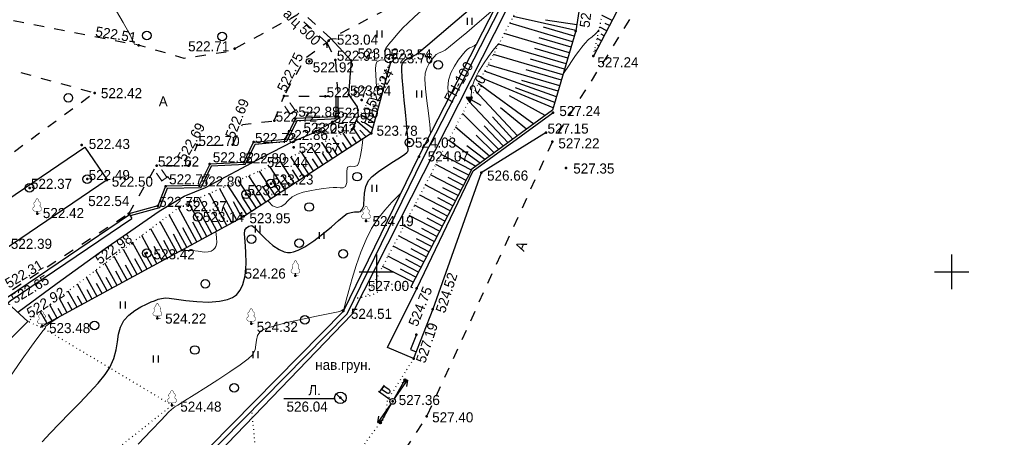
# Model space of a CAD drawing. Header units: millimetres. Extents: x 767170 to 66149698, y -983507 to 2493658.
# Tile 454 of 656: x 4786065 to 4871664, y -574115 to -537804. Entities that reach past the tile are written whole.
import ezdxf

# ---------------------------------------------------------------- set-up
doc = ezdxf.new("R2010")
doc.units = ezdxf.units.MM
for name, pattern in [('Д_ТРОТ_ТРУБА', [3, 1.5, -1.5]), ('ДОРОГИ_СТРОЯЩ', [9, 8, -1]), ('Контура низ откосов  Штриховая 0.1-0.5 - - - - - - -', [0.6, 0.1, -0.5])]:
    doc.linetypes.add(name, pattern=pattern)
for name, color, linetype in [('(001) Сетка', 92, 'Continuous'), ('(003) Пункты', 7, 'Continuous'), ('(004) Точки рельефа', 7, 'Continuous'), ('(004a) Точки рельефа (отк.)', 7, 'Continuous'), ('(011) Колодцы', 7, 'Continuous'), ('(013) Газ', 30, 'ИК_Газопровод -------г--------'), ('(014) Водопровод', 5, 'ИК_Водопровод -------в--------'), ('(017) Канализация', 33, 'KANALIS_K_1'), ('(022) Возд. Линии', 7, 'Continuous'), ('(025) Дорога', 7, 'Continuous'), ('(027) Гидрография', 7, 'Continuous'), ('(028) Гидротехн.', 7, 'Continuous'), ('(031) Горизонтали', 42, 'Continuous'), ('(035) Откосы', 7, 'Continuous'), ('(036) Растительность', 7, 'Continuous'), ('(038) Деревья', 7, 'Continuous'), ('(039) Земля', 7, 'Continuous'), ('(040) Ограда', 7, 'Continuous')]:
    doc.layers.add(name, color=color, linetype=linetype)
doc.layers.add('(032) Горизонтали утолщенные', color=32, linetype='Continuous', lineweight=30)
doc.styles.add('BM-431', font='txt')
doc.styles.add('D-431', font='txt')
doc.styles.add('S', font='txtwr', dxfattribs={"oblique": 15})
doc.styles.get("Standard").update_dxf_attribs({"font": 'isocpeui.ttf'})
doc.linetypes.add('GAZ_VOZDUSH', pattern='A,1,-2,["~",Standard,S=3,R=0,X=-1.5,Y=-1.5],-1,10', length=14)
doc.linetypes.add('KANALIS_K_1', pattern='A,1,[">",Standard,S=1.8,R=0,X=-0.9,Y=-0.9],3,-1,["К",Standard,S=1.8,R=0,X=-0.9,Y=-0.9],-1,10', length=16)
doc.linetypes.add('ИК_Водопровод -------в--------', pattern='A,9,-0.6,["В",Standard,S=1.2,R=0,X=0,Y=-0.6],-1.2', length=10.8)
doc.linetypes.add('ИК_Газопровод -------г--------', pattern='A,9,-0.6,["Г",Standard,S=1.2,R=0,X=0,Y=-0.6],-1.2', length=10.8)
doc.linetypes.add('ОГРАДА_БЕТ', pattern='A,4,["|",Standard,S=0.8,R=0,X=0,Y=-0.8],4', length=8)
doc.linetypes.add('ОТКОСЫ_НЕУКР', pattern='A,0.5,["|",Standard,S=1.2,R=0,X=0,Y=-1.2],1,["|",Standard,S=0.5,R=0,X=0,Y=-0.5],0.5', length=2)
doc.linetypes.add('ПОДПОРНАЯ СТЕНКА', pattern='A,2,["V",Standard,S=1.2,R=0,X=0,Y=-1.2],0.2,["V",Standard,S=0.8,R=0,X=0,Y=-0.8],0.25,["V",Standard,S=0.3,R=0,X=0,Y=-0.3],0.25', length=2.7)

# ---------------------------------------------------------------- blocks, each defined once
blk = doc.blocks.new('d')
at = {"layer": '(038) Деревья'}
blk.add_ellipse((0, 0), major_axis=(0.265, 0.265), ratio=1, start_param=5.497787, end_param=11.780972, dxfattribs=at)
blk = doc.blocks.new('I04010')
for p, q in [((-0.412273, 0.007146), (-0.412273, 1.207146)), ((0.387727, 1.207146), (0.387727, 0.007146))]:
    blk.add_line(p, q)
blk = doc.blocks.new('Setka')
at = {"layer": '(001) Сетка'}
for p, q in [((0, 1.5), (0, -1.5)), ((-1.5, 0), (1.5, 0))]:
    blk.add_line(p, q, dxfattribs=at)
blk = doc.blocks.new('d-flat-35-flat-1')
at = {"layer": '(038) Деревья'}
blk.add_ellipse((0, 0), major_axis=(0.265, 0.265), ratio=1, start_param=5.497787, end_param=11.780972, dxfattribs=at)
blk = doc.blocks.new('d-flat-34-flat-1')
at = {"layer": '(038) Деревья'}
blk.add_ellipse((0, 0), major_axis=(0.265, 0.265), ratio=1, start_param=5.497787, end_param=11.780972, dxfattribs=at)
blk = doc.blocks.new('d-flat-33-flat-1')
at = {"layer": '(038) Деревья'}
blk.add_ellipse((0, 0), major_axis=(0.265, 0.265), ratio=1, start_param=5.497787, end_param=11.780972, dxfattribs=at)
blk = doc.blocks.new('d-flat-32-flat-1')
at = {"layer": '(038) Деревья'}
blk.add_ellipse((0, 0), major_axis=(0.265, 0.265), ratio=1, start_param=5.497787, end_param=11.780972, dxfattribs=at)
blk = doc.blocks.new('I01171-flat-5-flat-1')
at = {"layer": '(011) Колодцы'}
blk.add_line((-0.361, 0.349), (0.351, -0.349), dxfattribs=at)
blk.add_circle((0, 0), 0.5, dxfattribs=at)
at = {"color": 4, "style": 'S', "oblique": 15}
blk.add_attdef('Z', (0.808, -0.547), '', height=1, dxfattribs=at)
blk = doc.blocks.new('f-flat-5-flat-1')
at = {"layer": '(022) Возд. Линии'}
for points in [[(-0.205, 0.143), (-1.23, 0.859)], [(-1.148, 0.801), (-0.719, 1.416)]]:
    blk.add_lwpolyline(points, dxfattribs=at)
blk.add_lwpolyline([(-0.254, 0.772), (-0.254, 0.772, 0.414214), (-0.294, 0.998), (-0.776, 1.334), (-0.962, 1.068), (-0.48, 0.732, 0.414214)], format="xyb", close=True, dxfattribs=at)
blk.add_circle((0, 0), 0.25, dxfattribs=at)
blk = doc.blocks.new('S1-flat-6-flat-1')
at = {"layer": '(022) Возд. Линии'}
for p, q in [((0, 0), (-1.145, -1.64)), ((-1.145, -1.64), (-1.064, -1.087)), ((-1.145, -1.64), (-0.654, -1.373))]:
    blk.add_line(p, q, dxfattribs=at)
blk = doc.blocks.new('S2-flat-6-flat-1')
at = {"layer": '(022) Возд. Линии'}
for p, q in [((0, 0), (1.145, 1.64)), ((1.145, 1.64), (0.654, 1.373)), ((1.145, 1.64), (1.064, 1.087))]:
    blk.add_line(p, q, dxfattribs=at)
blk = doc.blocks.new('s3-flat-8-flat-1')
at = {"layer": '(022) Возд. Линии'}
h = blk.add_hatch(dxfattribs=at)
h.set_pattern_fill('ACET-2D-ACET-2D-ANSI31', color=256, scale=0.01, angle=60.24583, style=0)
h.set_pattern_definition([(105.245828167, (-32401.5294, -79738.96087), (-0.030632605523, -0.008349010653), [])])
edge = h.paths.add_edge_path()
edge.add_arc((0.943, 1.65), 0.1, 0, 360)
blk.add_lwpolyline([(0, 0), (0.993, 1.736)], dxfattribs=at)
blk.add_circle((0.943, 1.65), 0.1, dxfattribs=at)
blk = doc.blocks.new('s4-flat-8-flat-1')
at = {"layer": '(022) Возд. Линии'}
h = blk.add_hatch(dxfattribs=at)
h.set_pattern_fill('ACET-2D-ACET-2D-ANSI31', color=256, scale=0.01, angle=240.24583, style=0)
h.set_pattern_definition([(285.245828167, (-32401.28193, -79738.52796), (0.030632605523, 0.008349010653), [])])
edge = h.paths.add_edge_path()
edge.add_arc((-0.943, -1.65), 0.1, 0, 360)
blk.add_lwpolyline([(0, 0), (-0.993, -1.736)], dxfattribs=at)
blk.add_circle((-0.943, -1.65), 0.1, dxfattribs=at)
blk = doc.blocks.new('prov-s-flat-6-flat-1')
at = {"layer": '(022) Возд. Линии'}
for name, p in [('s3-flat-8-flat-1', (0.123, 0.216)), ('s4-flat-8-flat-1', (-0.124, -0.217))]:
    blk.add_blockref(name, p, dxfattribs=at)
blk = doc.blocks.new('U1061-flat-1-flat-1')
at = {"layer": '(022) Возд. Линии'}
blk.add_circle((0, 0), 0.25, dxfattribs=at)
at = {"color": 4, "oblique": 15}
blk.add_attdef('Z', (0.797, -0.495), '', height=1, dxfattribs=at)
blk = doc.blocks.new('d-flat-31-flat-1')
at = {"layer": '(038) Деревья'}
blk.add_ellipse((0, 0), major_axis=(0.265, 0.265), ratio=1, start_param=5.497787, end_param=11.780972, dxfattribs=at)
blk = doc.blocks.new('d-flat-30-flat-1')
at = {"layer": '(038) Деревья'}
blk.add_ellipse((0, 0), major_axis=(0.265, 0.265), ratio=1, start_param=5.497787, end_param=11.780972, dxfattribs=at)
blk = doc.blocks.new('d-flat-29-flat-1')
at = {"layer": '(038) Деревья'}
blk.add_ellipse((0, 0), major_axis=(0.265, 0.265), ratio=1, start_param=5.497787, end_param=11.780972, dxfattribs=at)
blk = doc.blocks.new('d-flat-28-flat-1')
at = {"layer": '(038) Деревья'}
blk.add_ellipse((0, 0), major_axis=(0.265, 0.265), ratio=1, start_param=5.497787, end_param=11.780972, dxfattribs=at)
blk = doc.blocks.new('karagach-flat-21-flat-1')
at = {"layer": '(038) Деревья', "const_width": 0.0375}
for points in [[(-0.208, 1.009, 0.430853), (-0.255, 0.753, 0.548276)], [(-0.208, 1.009, 0.181567), (-0.117, 1.159, 0.303004)], [(0, 1.312, 0.246034), (-0.117, 1.159, 0.489079)], [(0, 1.312, -0.246034), (0.117, 1.159, -0.489079)], [(0.208, 1.009, -0.181567), (0.117, 1.159, -0.303004)], [(0.208, 1.009, -0.430853), (0.255, 0.753, -0.548276)], [(-0.315, 0.559, 0.626949), (-0.218, 0.206, 0.702465)], [(-0.315, 0.559, 0.383603), (-0.255, 0.753, 0.352912)], [(0.315, 0.559, -0.626949), (0.218, 0.206, -0.702465)], [(0.315, 0.559, -0.383603), (0.255, 0.753, -0.352912)]]:
    blk.add_lwpolyline(points, format="xyb", dxfattribs=at)
for points in [[(0, 0.206), (-0.218, 0.206)], [(0, 0), (0, 0.206)], [(0, 0.206), (0.218, 0.206)], [(0, 0), (0.281, 0)]]:
    blk.add_lwpolyline(points, dxfattribs=at)
at = {"layer": '(038) Деревья'}
blk.add_lwpolyline([(0, 0), (0, 0.206)], dxfattribs=at)
blk = doc.blocks.new('karagach-flat-13-flat-1')
at = {"layer": '(038) Деревья', "const_width": 0.0375}
for points in [[(-0.208, 1.009, 0.430853), (-0.255, 0.753, 0.548276)], [(-0.208, 1.009, 0.181567), (-0.117, 1.159, 0.303004)], [(0, 1.312, 0.246034), (-0.117, 1.159, 0.489079)], [(0, 1.312, -0.246034), (0.117, 1.159, -0.489079)], [(0.208, 1.009, -0.181567), (0.117, 1.159, -0.303004)], [(0.208, 1.009, -0.430853), (0.255, 0.753, -0.548276)], [(-0.315, 0.559, 0.626949), (-0.218, 0.206, 0.702465)], [(-0.315, 0.559, 0.383603), (-0.255, 0.753, 0.352912)], [(0.315, 0.559, -0.626949), (0.218, 0.206, -0.702465)], [(0.315, 0.559, -0.383603), (0.255, 0.753, -0.352912)]]:
    blk.add_lwpolyline(points, format="xyb", dxfattribs=at)
for points in [[(0, 0.206), (-0.218, 0.206)], [(0, 0), (0, 0.206)], [(0, 0.206), (0.218, 0.206)], [(0, 0), (0.281, 0)]]:
    blk.add_lwpolyline(points, dxfattribs=at)
at = {"layer": '(038) Деревья'}
blk.add_lwpolyline([(0, 0), (0, 0.206)], dxfattribs=at)
blk = doc.blocks.new('karagach-flat-12-flat-1')
at = {"layer": '(038) Деревья', "const_width": 0.0375}
for points in [[(-0.208, 1.009, 0.430853), (-0.255, 0.753, 0.548276)], [(-0.208, 1.009, 0.181567), (-0.117, 1.159, 0.303004)], [(0, 1.312, 0.246034), (-0.117, 1.159, 0.489079)], [(0, 1.312, -0.246034), (0.117, 1.159, -0.489079)], [(0.208, 1.009, -0.181567), (0.117, 1.159, -0.303004)], [(0.208, 1.009, -0.430853), (0.255, 0.753, -0.548276)], [(-0.315, 0.559, 0.626949), (-0.218, 0.206, 0.702465)], [(-0.315, 0.559, 0.383603), (-0.255, 0.753, 0.352912)], [(0.315, 0.559, -0.626949), (0.218, 0.206, -0.702465)], [(0.315, 0.559, -0.383603), (0.255, 0.753, -0.352912)]]:
    blk.add_lwpolyline(points, format="xyb", dxfattribs=at)
for points in [[(0, 0.206), (-0.218, 0.206)], [(0, 0), (0, 0.206)], [(0, 0.206), (0.218, 0.206)], [(0, 0), (0.281, 0)]]:
    blk.add_lwpolyline(points, dxfattribs=at)
at = {"layer": '(038) Деревья'}
blk.add_lwpolyline([(0, 0), (0, 0.206)], dxfattribs=at)
blk = doc.blocks.new('karagach-flat-14-flat-1-flat-1')
at = {"layer": '(038) Деревья', "const_width": 0.0375}
for points in [[(-0.208, 1.009, 0.430853), (-0.255, 0.753, 0.548276)], [(-0.208, 1.009, 0.181567), (-0.117, 1.159, 0.303004)], [(0, 1.312, 0.246034), (-0.117, 1.159, 0.489079)], [(0, 1.312, -0.246034), (0.117, 1.159, -0.489079)], [(0.208, 1.009, -0.181567), (0.117, 1.159, -0.303004)], [(0.208, 1.009, -0.430853), (0.255, 0.753, -0.548276)], [(-0.315, 0.559, 0.626949), (-0.218, 0.206, 0.702465)], [(-0.315, 0.559, 0.383603), (-0.255, 0.753, 0.352912)], [(0.315, 0.559, -0.626949), (0.218, 0.206, -0.702465)], [(0.315, 0.559, -0.383603), (0.255, 0.753, -0.352912)]]:
    blk.add_lwpolyline(points, format="xyb", dxfattribs=at)
for points in [[(0, 0.206), (-0.218, 0.206)], [(0, 0), (0, 0.206)], [(0, 0.206), (0.218, 0.206)], [(0, 0), (0.281, 0)]]:
    blk.add_lwpolyline(points, dxfattribs=at)
at = {"layer": '(038) Деревья'}
blk.add_lwpolyline([(0, 0), (0, 0.206)], dxfattribs=at)
blk = doc.blocks.new('karagach-flat-15-flat-1-flat-1')
at = {"layer": '(038) Деревья', "const_width": 0.0375}
for points in [[(-0.208, 1.009, 0.430853), (-0.255, 0.753, 0.548276)], [(-0.208, 1.009, 0.181567), (-0.117, 1.159, 0.303004)], [(0, 1.312, 0.246034), (-0.117, 1.159, 0.489079)], [(0, 1.312, -0.246034), (0.117, 1.159, -0.489079)], [(0.208, 1.009, -0.181567), (0.117, 1.159, -0.303004)], [(0.208, 1.009, -0.430853), (0.255, 0.753, -0.548276)], [(-0.315, 0.559, 0.626949), (-0.218, 0.206, 0.702465)], [(-0.315, 0.559, 0.383603), (-0.255, 0.753, 0.352912)], [(0.315, 0.559, -0.626949), (0.218, 0.206, -0.702465)], [(0.315, 0.559, -0.383603), (0.255, 0.753, -0.352912)]]:
    blk.add_lwpolyline(points, format="xyb", dxfattribs=at)
for points in [[(0, 0.206), (-0.218, 0.206)], [(0, 0), (0, 0.206)], [(0, 0.206), (0.218, 0.206)], [(0, 0), (0.281, 0)]]:
    blk.add_lwpolyline(points, dxfattribs=at)
at = {"layer": '(038) Деревья'}
blk.add_lwpolyline([(0, 0), (0, 0.206)], dxfattribs=at)
blk = doc.blocks.new('karagach-flat-16-flat-1-flat-1')
at = {"layer": '(038) Деревья', "const_width": 0.0375}
for points in [[(-0.208, 1.009, 0.430853), (-0.255, 0.753, 0.548276)], [(-0.208, 1.009, 0.181567), (-0.117, 1.159, 0.303004)], [(0, 1.312, 0.246034), (-0.117, 1.159, 0.489079)], [(0, 1.312, -0.246034), (0.117, 1.159, -0.489079)], [(0.208, 1.009, -0.181567), (0.117, 1.159, -0.303004)], [(0.208, 1.009, -0.430853), (0.255, 0.753, -0.548276)], [(-0.315, 0.559, 0.626949), (-0.218, 0.206, 0.702465)], [(-0.315, 0.559, 0.383603), (-0.255, 0.753, 0.352912)], [(0.315, 0.559, -0.626949), (0.218, 0.206, -0.702465)], [(0.315, 0.559, -0.383603), (0.255, 0.753, -0.352912)]]:
    blk.add_lwpolyline(points, format="xyb", dxfattribs=at)
for points in [[(0, 0.206), (-0.218, 0.206)], [(0, 0), (0, 0.206)], [(0, 0.206), (0.218, 0.206)], [(0, 0), (0.281, 0)]]:
    blk.add_lwpolyline(points, dxfattribs=at)
at = {"layer": '(038) Деревья'}
blk.add_lwpolyline([(0, 0), (0, 0.206)], dxfattribs=at)
blk = doc.blocks.new('karagach-flat-17-flat-1-flat-1')
at = {"layer": '(038) Деревья', "const_width": 0.0375}
for points in [[(-0.208, 1.009, 0.430853), (-0.255, 0.753, 0.548276)], [(-0.208, 1.009, 0.181567), (-0.117, 1.159, 0.303004)], [(0, 1.312, 0.246034), (-0.117, 1.159, 0.489079)], [(0, 1.312, -0.246034), (0.117, 1.159, -0.489079)], [(0.208, 1.009, -0.181567), (0.117, 1.159, -0.303004)], [(0.208, 1.009, -0.430853), (0.255, 0.753, -0.548276)], [(-0.315, 0.559, 0.626949), (-0.218, 0.206, 0.702465)], [(-0.315, 0.559, 0.383603), (-0.255, 0.753, 0.352912)], [(0.315, 0.559, -0.626949), (0.218, 0.206, -0.702465)], [(0.315, 0.559, -0.383603), (0.255, 0.753, -0.352912)]]:
    blk.add_lwpolyline(points, format="xyb", dxfattribs=at)
for points in [[(0, 0.206), (-0.218, 0.206)], [(0, 0), (0, 0.206)], [(0, 0.206), (0.218, 0.206)], [(0, 0), (0.281, 0)]]:
    blk.add_lwpolyline(points, dxfattribs=at)
at = {"layer": '(038) Деревья'}
blk.add_lwpolyline([(0, 0), (0, 0.206)], dxfattribs=at)
blk = doc.blocks.new('wef-flat-4')
at = {"layer": '(025) Дорога', "linetype": 'Д_ТРОТ_ТРУБА'}
blk.add_hatch(color=0, dxfattribs=at).paths.add_polyline_path([(-1295647.589, -1831919.311), (-1295647.344, -1831918.875), (-1295647.902, -1831918.848)])
at = {"layer": '(022) Возд. Линии', "color": 0}
for points in [[(-1295647.902, -1831918.848), (-1295647.589, -1831919.311)], [(-1295646.594, -1831919.582), (-1295647.466, -1831919.093)]]:
    blk.add_lwpolyline(points, dxfattribs=at)
at = {"layer": '(025) Дорога', "color": 0, "linetype": 'Д_ТРОТ_ТРУБА'}
blk.add_lwpolyline([(-1295647.589, -1831919.311), (-1295647.344, -1831918.875), (-1295647.902, -1831918.848), (-1295647.589, -1831919.311)], close=True, dxfattribs=at)
blk.add_lwpolyline([(-1295647.589, -1831919.311), (-1295647.344, -1831918.875)], dxfattribs=at)
blk = doc.blocks.new('A$C05d28b1e')
at = {"layer": '(003) Пункты'}
blk.add_point((54029, 33528), dxfattribs=at)
at = {"layer": '(004) Точки рельефа', "color": 7, "linetype": 'ByBlock', "lineweight": -2}
for p in [(101665, 58785), (63649, 57538), (72010, 57232), (103197, 56600), (78485, 56140), (59831, 53401), (76297, 53138), (83042, 52774), (99695, 51688), (77292, 51165), (82218, 50239), (83873, 49879), (58708, 48870), (71845, 48900), (99627, 49152), (77126, 48656), (68013, 47083), (69837, 47209), (74372, 47777), (88020, 47853), (93450, 46447), (100823, 46869), (60910, 45827), (66001, 45285), (54838, 42902), (67213, 43463), (72794, 42654), (83430, 42245), (63098, 40319), (77291, 37509), (87837, 36393), (81458, 34429), (89226, 34580), (65285, 33793), (55260, 33104), (73443, 33339), (87809, 32378), (87566, 30288), (81192, 26884), (85741, 26576), (66557, 26239), (88708, 25275)]:
    blk.add_point(p, dxfattribs=at)
at = {"layer": '(004a) Точки рельефа (отк.)', "color": 7, "linetype": 'ByBlock', "lineweight": -2}
for p in [(80187, 57943), (80764, 56268), (82148, 56210), (85431, 56385), (85552, 56047), (79878, 53098), (81913, 53244), (75448, 50975), (80487, 50864), (80802, 51319), (78859, 49935), (99074, 49941), (68734, 48861), (73654, 49114), (76411, 49381), (87193, 49086), (72802, 47356), (65211, 47072), (59188, 45895), (75153, 45510), (54171, 45133), (68929, 45342), (72997, 44580), (62803, 42892), (65319, 43564), (64369, 39468)]:
    blk.add_point(p, dxfattribs=at)
at = {"layer": '(004a) Точки рельефа (отк.)'}
blk.add_point((68805, 42609), dxfattribs=at)
at = {"layer": '(013) Газ', "linetype": 'GAZ_VOZDUSH', "ltscale": 600, "flags": 128}
blk.add_lwpolyline([(139039, 153682), (138885, 152734), (135454, 145357), (130316, 142546), (115842, 109039), (104824, 79051), (99727, 68744), (82201, 34139), (52809, 3628), (56082, -3749), (32593, -24350), (33828, -29046), (31852, -35564), (-6995, -77251), (-10648, -79274), (-22017, -90450), (-29954, -94459), (-74554, -132816), (-76953, -135094)], dxfattribs=at)
at = {"layer": '(014) Водопровод', "linetype": 'GAZ_VOZDUSH', "ltscale": 600, "flags": 128}
blk.add_lwpolyline([(87809, 32378), (87290, 31082), (87795, 30880)], dxfattribs=at)
at = {"layer": '(022) Возд. Линии', "color": 0, "ltscale": 600, "flags": 128}
blk.add_lwpolyline([(80704, 26801), (76287, 26801)], dxfattribs=at)
at = {"layer": '(025) Дорога', "linetype": 'Д_ТРОТ_ТРУБА', "ltscale": 600, "flags": 128}
for points in [[(150815, 142076), (135921, 113311), (125552, 93370), (117383, 77821), (104208, 56333), (99627, 49152), (88708, 25275), (72217, 300), (60109, -13961), (40976, -33812), (21855, -53057), (7525, -67385), (-21145, -96032), (-41237, -115998), (-56020, -131074), (-73097, -148290), (-76079, -151266)], [(96975, 76152), (91663, 70018), (77743, 60511), (77407, 60141), (71543, 56980), (67628, 56398), (63649, 57538), (35933, 62943), (-1136, 71955), (-2270, 72968), (-11178, 84489), (-11295, 84899), (-11231, 85387), (2620, 97018), (30185, 117380)], [(-2596, 13263), (-3144, 13637), (-13462, 28471), (-17211, 34931), (-24202, 51467), (-24593, 54534), (-22584, 57991), (-18196, 60973), (-5102, 68075), (38937, 59146), (59831, 53401), (40293, 39065), (36909, 36534)], [(97952, 67229), (97849, 67204), (80355, 58128), (80019, 57758), (78093, 56361), (76297, 53138)], [(80019, 57758), (80764, 56268), (80988, 53107)], [(75448, 50975), (76297, 53138), (79878, 53098), (80988, 53107)], [(71845, 48900), (72697, 50658), (75448, 50975)], [(62803, 42892), (65211, 47072), (68013, 47083), (68734, 48861), (71845, 48861)], [(45473, 31118), (48342, 32399), (52105, 35930), (62803, 42892)]]:
    blk.add_lwpolyline(points, dxfattribs=at)
at = {"layer": '(025) Дорога', "ltscale": 600}
for points in [[(80788, 53105), (80802, 51319), (77292, 51165), (76411, 49381), (76407, 49379)], [(80988, 53107), (81003, 51128), (77419, 50970), (76543, 49191)], [(72802, 47356), (73654, 49114), (76407, 49379)], [(72930, 47162), (73785, 48926), (76543, 49191)], [(72802, 47356), (69837, 47209), (68929, 45342), (66001, 45285), (65319, 43564), (62803, 42892)], [(72930, 47162), (69965, 47015), (69055, 45144), (66138, 45088), (65468, 43397), (62920, 42716)]]:
    blk.add_lwpolyline(points, dxfattribs=at)
blk.add_lwpolyline([(42404, 37430), (58981, 48671), (60910, 45827), (44333, 34586)], close=True, dxfattribs=at)
at = {"layer": '(027) Гидрография', "color": 3, "ltscale": 600}
for points in [[(80355, 58128), (82148, 56210), (81913, 53244), (82660, 52191), (82757, 51396), (82218, 50239)], [(53151, 34325), (56587, 36865), (60759, 39877), (62323, 40927), (65453, 43121), (67621, 44421), (69470, 45157), (74372, 47777), (77130, 49202), (78859, 49935), (80487, 50864), (81003, 51128)]]:
    blk.add_lwpolyline(points, dxfattribs=at)
at = {"layer": '(028) Гидротехн.', "linetype": 'Д_ТРОТ_ТРУБА', "ltscale": 600}
for points in [[(80019, 57758), (77407, 60141)], [(80355, 58128), (77743, 60511)], [(80060, 57304), (80019, 57758), (80355, 58128), (80862, 58091)]]:
    blk.add_lwpolyline(points, dxfattribs=at)
at = {"layer": '(031) Горизонтали', "color": 42, "linetype": 'Continuous', "lineweight": 0, "ltscale": 600}
for points in [[(63311, 57604), (63217, 57848), (63079, 58106), (62911, 58431), (62713, 58790), (62299, 59504), (61722, 60493)], [(85078, 56792), (85033, 57042), (85150, 57274), (85409, 57627), (85772, 58068), (86202, 58564), (86663, 59081), (87023, 59440), (87644, 60018), (88471, 60774), (89447, 61664), (90516, 62648), (91624, 63683), (92290, 64320)], [(89041, 49845), (89042, 49879), (88969, 50646), (88848, 51634), (88714, 52710), (88599, 53739), (88537, 54587), (88560, 55120), (88706, 55559), (88905, 55947), (89129, 56275), (89349, 56537), (89536, 56724), (89784, 56886), (90022, 56967), (90299, 57105), (90599, 57343), (91253, 57885), (92176, 58660), (93283, 59599), (94486, 60631), (94637, 60763)], [(100561, 55020), (100664, 55178), (101020, 55718), (101345, 56203), (101644, 56637), (101922, 57026), (102185, 57372), (102439, 57681), (102779, 58033), (103073, 58282), (103363, 58533), (103693, 58891)], [(90624, 52933), (90586, 53170), (90533, 53878), (90593, 54493), (90805, 55128), (91106, 55722), (91446, 56250), (91779, 56687), (92055, 57005), (92228, 57181), (92420, 57307), (92606, 57371), (92822, 57478), (93045, 57656)], [(92575, 53054), (92557, 53182), (92626, 53867), (92855, 54534), (93207, 55238), (93628, 55929), (94064, 56562), (94460, 57090), (94764, 57464), (94919, 57639), (95000, 57691)], [(84336, 53929), (84307, 54423), (84287, 54964), (84261, 55447), (84273, 55838), (84364, 56104), (84646, 56245), (84986, 56274)], [(74882, 44016), (74968, 43920), (75296, 43581), (75710, 43424), (76057, 43509), (76359, 43735), (76661, 44035), (77012, 44345), (77457, 44601), (77948, 44759), (78531, 44888), (79145, 44990), (79728, 45070), (80219, 45128), (80556, 45168), (80890, 45171), (81178, 45137), (81427, 45139), (81642, 45253), (81754, 45594), (81755, 46108), (81746, 46616), (81828, 46938), (82097, 47025), (82417, 46994), (82697, 47081), (82810, 47334), (82919, 47809), (83019, 48409), (83110, 49040), (83160, 49414)], [(88352, 48502), (88317, 48612), (88422, 48854), (88612, 49009)], [(63608, 22859), (64733, 24033), (65643, 24983), (66260, 25624), (66506, 25876), (66651, 25990), (66804, 26094), (67052, 26249), (67645, 26618), (68488, 27146), (69488, 27778), (70551, 28461), (71582, 29140), (72488, 29761), (73174, 30270), (73548, 30613), (73775, 31049), (73856, 31483), (73895, 31904), (73993, 32301), (74252, 32665), (74725, 32902), (75586, 33172), (76696, 33455), (77917, 33731), (79111, 33982), (80142, 34188), (80870, 34330), (81158, 34388), (81258, 34453), (81341, 34515), (81426, 34556), (81502, 34603), (81558, 34818), (81700, 35387), (81921, 36226), (82212, 37254), (82565, 38387), (82972, 39545), (83424, 40644), (83914, 41602), (84457, 42432), (85055, 43197), (85675, 43892), (86285, 44513), (86476, 44695)], [(67238, 39628), (67637, 39684), (68275, 39703), (68843, 39627), (69349, 39555), (69715, 39565), (69968, 39644), (70129, 39743), (70206, 39808), (70276, 39883), (70376, 40054), (70445, 40353), (70435, 40813), (70373, 41336)], [(48448, 22672), (49265, 23961), (50139, 25294), (51036, 26630), (51925, 27928), (52771, 29146), (53543, 30242), (54209, 31177), (54734, 31908), (55087, 32395), (55234, 32595), (55363, 32743), (55478, 32860), (55541, 32933), (55568, 33032), (55599, 33127), (55819, 33284), (56406, 33689), (56687, 33881)]]:
    blk.add_lwpolyline(points, dxfattribs=at)
at = {"layer": '(032) Горизонтали утолщенные', "color": 32, "linetype": 'Continuous', "lineweight": 30, "ltscale": 600}
blk.add_lwpolyline([(55258, 23049), (55963, 23807), (56778, 24651), (57655, 25545), (58541, 26453), (59385, 27340), (60137, 28170), (60746, 28908), (61161, 29518), (61510, 30303), (61700, 31051), (61808, 31758), (61907, 32421), (62070, 33033), (62372, 33593), (62818, 34078), (63328, 34477), (63854, 34795), (64347, 35039), (64757, 35215), (65037, 35330), (65365, 35453), (65641, 35514), (65992, 35564), (66324, 35542), (66943, 35454), (67769, 35343), (68720, 35249), (69718, 35213), (70681, 35276), (71372, 35425), (71817, 35609), (72069, 35770), (72180, 35864), (72295, 35982), (72493, 36255), (72719, 36743), (72906, 37500), (72995, 38535), (72980, 39564), (72917, 40470), (72863, 41141), (72877, 41461), (73046, 41676), (73246, 41814), (73489, 41859), (73722, 41684), (74129, 41254), (74673, 40694), (75316, 40132), (75878, 39768), (76314, 39588), (76608, 39527), (76754, 39517), (76867, 39522), (77111, 39565), (77515, 39707), (78107, 40016), (78893, 40540), (79681, 41146), (80417, 41760), (81046, 42307), (81516, 42711), (81773, 42899), (82125, 43000), (82434, 43040), (82633, 43056), (82803, 43049), (82934, 43080), (83050, 43220), (83136, 43394), (83227, 43587), (83227, 43587), (83227, 43587), (83240, 43756), (83250, 44150), (83294, 44677), (83410, 45247), (83634, 45768), (83972, 46139), (84509, 46561), (85155, 47003), (85823, 47432), (86424, 47816), (86795, 48069), (86981, 48216), (87050, 48290), (87065, 48319), (87080, 48383), (87080, 48522), (87024, 48741), (87025, 48959), (87051, 49212), (87051, 49212), (87051, 49212), (87062, 49322), (87047, 49535), (87027, 49790), (86999, 50109), (86934, 50794), (86846, 51721), (86749, 52770), (86656, 53819), (86579, 54746), (86532, 55429), (86528, 55746), (86593, 55953), (86690, 56109), (86844, 56267), (87017, 56377), (87239, 56469), (87497, 56576), (87777, 56732), (88095, 56987), (88789, 57568), (89775, 58405), (90972, 59430), (92297, 60574)], dxfattribs=at)
at = {"layer": '(035) Откосы', "ltscale": 600}
for p, q in [((101669, 58808), (96225, 60033)), ((104810, 59688), (103961, 60131)), ((101390, 57848), (95920, 59452)), ((101531, 58327), (98844, 59115)), ((101745, 59301), (99016, 59727)), ((104349, 58806), (103743, 59122)), ((104579, 59247), (104215, 59437)), ((101109, 56889), (95448, 58548)), ((104118, 58364), (103876, 58491)), ((100828, 55930), (94976, 57645)), ((101250, 57368), (98467, 58184)), ((103888, 57923), (103524, 58113)), ((103658, 57482), (103536, 57546)), ((100547, 54971), (94504, 56742)), ((100968, 56409), (98090, 57253)), ((103427, 57041), (103306, 57104)), ((100266, 54012), (94032, 55839)), ((100687, 55450), (97714, 56322)), ((85292, 55092), (85167, 55126)), ((85422, 55570), (85297, 55603)), ((99984, 53053), (93739, 55279)), ((100406, 54491), (97337, 55391)), ((85032, 54137), (84783, 54205)), ((85162, 54615), (84788, 54716)), ((98006, 50690), (93183, 54216)), ((99703, 52094), (93440, 54707)), ((100125, 53532), (96960, 54460)), ((84902, 53660), (84279, 53829)), ((84772, 53182), (84398, 53284)), ((96590, 49655), (92884, 53645)), ((99012, 51424), (95895, 53149)), ((99844, 52573), (96420, 53848)), ((84642, 52705), (83770, 52942)), ((84512, 52227), (84014, 52363)), ((95783, 49066), (92375, 52670)), ((84122, 50795), (82941, 51498)), ((84382, 51750), (83261, 52055)), ((84252, 51273), (83629, 51442)), ((94976, 48476), (91811, 51592)), ((97375, 50228), (95117, 52106)), ((83839, 49857), (82623, 50945)), ((83992, 50318), (83269, 50832)), ((95379, 48771), (93690, 50538)), ((96186, 49360), (94414, 51322)), ((82181, 48776), (81453, 49893)), ((83010, 49316), (82307, 50395)), ((83425, 49587), (82882, 50144)), ((94168, 47887), (91193, 50411)), ((94572, 48182), (92991, 49729)), ((80524, 47695), (79627, 49069)), ((81353, 48235), (80540, 49481)), ((81767, 48506), (81382, 49096)), ((82596, 49046), (82253, 49573)), ((93361, 47298), (90606, 49288)), ((78866, 46614), (77802, 48245)), ((79695, 47154), (78715, 48657)), ((80109, 47424), (79640, 48144)), ((80938, 47965), (80511, 48620)), ((92587, 46680), (89958, 48048)), ((93765, 47592), (92202, 48781)), ((77208, 45532), (75977, 47420)), ((78037, 46073), (76889, 47833)), ((78451, 46343), (77898, 47191)), ((79280, 46884), (78769, 47667)), ((92126, 45793), (89495, 47162)), ((92958, 47003), (91500, 47880)), ((75550, 44451), (74151, 46596)), ((76379, 44992), (75064, 47008)), ((76793, 45262), (76157, 46238)), ((77622, 45803), (77028, 46715)), ((91665, 44907), (89032, 46277)), ((92357, 46236), (91041, 46921)), ((73892, 43370), (72326, 45772)), ((74721, 43911), (73239, 46184)), ((75964, 44722), (75286, 45762)), ((91204, 44020), (88568, 45391)), ((91895, 45350), (90579, 46035)), ((71338, 41861), (69823, 44642)), ((72207, 42334), (70728, 45050)), ((73063, 42830), (71413, 45360)), ((74307, 43640), (73544, 44809)), ((75136, 44181), (74415, 45286)), ((91434, 44463), (90117, 45149)), ((69600, 40914), (68015, 43825)), ((70469, 41388), (68919, 44233)), ((72642, 42571), (71911, 43913)), ((73478, 43100), (72674, 44333)), ((90742, 43133), (88105, 44505)), ((90973, 43577), (89655, 44262)), ((68731, 40441), (67122, 43395)), ((70903, 41624), (70137, 43031)), ((71773, 42098), (71024, 43472)), ((90281, 42247), (87642, 43620)), ((90512, 42690), (89193, 43376)), ((66993, 39494), (65524, 42190)), ((67862, 39968), (66323, 42792)), ((69165, 40678), (68364, 42149)), ((70034, 41151), (69251, 42590)), ((89820, 41360), (87179, 42734)), ((90050, 41804), (88731, 42490)), ((66124, 39021), (64725, 41588)), ((67427, 39731), (66675, 41111)), ((68296, 40204), (67509, 41649)), ((89358, 40474), (86716, 41848)), ((89589, 40917), (88268, 41604)), ((64385, 38074), (63127, 40384)), ((65254, 38548), (63926, 40986)), ((66558, 39258), (65841, 40573)), ((88897, 39587), (86253, 40963)), ((89128, 40030), (87806, 40718)), ((63516, 37601), (62328, 39782)), ((64820, 38311), (64173, 39498)), ((65689, 38784), (65007, 40036)), ((88436, 38700), (85790, 40077)), ((88666, 39144), (87344, 39832)), ((61778, 36654), (60730, 38578)), ((62647, 37127), (61529, 39180)), ((63951, 37838), (63339, 38960)), ((87975, 37814), (85327, 39192)), ((88205, 38257), (86882, 38946)), ((60909, 36181), (59931, 37976)), ((62213, 36891), (61671, 37885)), ((63082, 37364), (62505, 38423)), ((87513, 36927), (84864, 38306)), ((87744, 37371), (86420, 38060)), ((60040, 35707), (59132, 37374)), ((60474, 35944), (60003, 36809)), ((61344, 36417), (60837, 37347)), ((58302, 34761), (57534, 36170)), ((59171, 35234), (58333, 36772)), ((59605, 35471), (59169, 36272)), ((57433, 34287), (56735, 35568)), ((57867, 34524), (57501, 35196)), ((58736, 34997), (58335, 35734)), ((55695, 33341), (55138, 34363)), ((56564, 33814), (55937, 34965)), ((56998, 34051), (56667, 34659)), ((56129, 33577), (55833, 34121))]:
    blk.add_line(p, q, dxfattribs=at)
at = {"layer": '(035) Откосы', "linetype": 'Контура низ откосов  Штриховая 0.1-0.5 - - - - - - -', "ltscale": 600}
for points in [[(103197, 56600), (106463, 71701), (112284, 88953), (116260, 106271), (122597, 117101), (129958, 128064), (132828, 132631)], [(104824, 79051), (100119, 67481), (83503, 35704)], [(85552, 56047), (82218, 50239), (67213, 43463), (54029, 33528)]]:
    blk.add_lwpolyline(points, dxfattribs=at)
at = {"layer": '(035) Откосы', "ltscale": 600}
for points in [[(138914, 128807), (129874, 107395), (119760, 87733), (113986, 77260), (103197, 56600)], [(104824, 79051), (101665, 58785), (99642, 51883), (92632, 46765), (87283, 36484)], [(85552, 56047), (83873, 49879), (72794, 42654), (55260, 33104)]]:
    blk.add_lwpolyline(points, dxfattribs=at)
at = {"layer": '(035) Откосы', "linetype": 'ОТКОСЫ_НЕУКР', "ltscale": 600}
for points in [[(85297, 31263), (87837, 36393), (92747, 46621), (99695, 51688)], [(99074, 49941), (93450, 46447), (89226, 34580), (87566, 30288), (85297, 31263)]]:
    blk.add_lwpolyline(points, dxfattribs=at)
at = {"layer": '(035) Откосы', "ltscale": 600, "flags": 128}
for points in [[(45452, 31001), (48536, 32456), (52248, 35626), (62853, 42816)], [(62853, 42816), (63077, 42484)]]:
    blk.add_lwpolyline(points, dxfattribs=at)
at = {"layer": '(035) Откосы', "linetype": 'ПОДПОРНАЯ СТЕНКА', "ltscale": 600, "flags": 128}
for points in [[(45623, 30639), (48755, 32117), (52491, 35307), (63077, 42484)], [(52273, 35121), (54029, 33528), (44345, 23912), (30550, 13678), (19304, 6618), (18092, 8284)]]:
    blk.add_lwpolyline(points, dxfattribs=at)
at = {"layer": '(039) Земля', "linetype": 'Контура низ откосов  Штриховая 0.1-0.5 - - - - - - -', "ltscale": 600, "flags": 128}
for points in [[(87837, 36393), (85694, 36745), (83865, 35776), (82422, 35489)], [(32919, -434), (66557, 26239), (55525, 32839), (54029, 33528)], [(87566, 30288), (85279, 26670), (85083, 25275), (83100, 22616), (78769, 18934), (77913, 18309), (75018, 20395), (73882, 21918), (73498, 25771)]]:
    blk.add_lwpolyline(points, dxfattribs=at)
at = {"layer": '(040) Ограда', "linetype": 'ОГРАДА_БЕТ', "ltscale": 600, "flags": 128}
blk.add_lwpolyline([(54321, 6856), (81458, 34429), (88020, 47853), (103060, 77194), (102668, 77349), (103071, 78364), (104105, 77984), (103725, 76950), (103429, 77058)], dxfattribs=at)
at = {"layer": '(040) Ограда', "ltscale": 600, "flags": 128}
blk.add_lwpolyline([(54606, 6575), (81789, 34195), (88378, 47674), (103429, 77058)], dxfattribs=at)
at = {"layer": '(001) Сетка', "xscale": 1000, "yscale": 1000, "zscale": 1000}
for p in [(84335, 37831), (134335, 37831)]:
    blk.add_blockref('Setka', p, dxfattribs=at)
at = {"layer": '(022) Возд. Линии', "xscale": 1000, "yscale": 1000, "zscale": 1000}
for name, p in [('d-flat-34-flat-1', (85431, 56385)), ('U1061-flat-1-flat-1', (78485, 56140)), ('wef-flat-4', (1295740032, 1831971879)), ('d-flat-35-flat-1', (87193, 49086)), ('d-flat-33-flat-1', (59188, 45895)), ('d-flat-32-flat-1', (54171, 45133)), ('d-flat-28-flat-1', (75153, 45510)), ('d-flat-29-flat-1', (72997, 44580)), ('karagach-flat-21-flat-1', (54838, 42902)), ('d-flat-31-flat-1', (68805, 42609)), ('karagach-flat-12-flat-1', (83430, 42245)), ('d-flat-30-flat-1', (64369, 39468)), ('karagach-flat-13-flat-1', (77291, 37509)), ('karagach-flat-16-flat-1-flat-1', (65285, 33793)), ('karagach-flat-17-flat-1-flat-1', (55260, 33104)), ('karagach-flat-15-flat-1-flat-1', (73443, 33339)), ('prov-s-flat-6-flat-1', (85741, 26576)), ('S2-flat-6-flat-1', (85882, 26778)), ('karagach-flat-14-flat-1-flat-1', (66557, 26239)), ('f-flat-5-flat-1', (85741, 26576)), ('I01171-flat-5-flat-1', (81197, 26884)), ('S1-flat-6-flat-1', (85597, 26369))]:
    blk.add_blockref(name, p, dxfattribs=at)
at = {"layer": '(036) Растительность', "linetype": 'Continuous', "xscale": 500, "yscale": 500, "zscale": 500}
for p in [(92440, 59320), (84607, 58210), (88047, 53003), (84156, 44797), (74009, 41262), (79574, 40693), (62281, 34658), (73814, 30333), (65155, 29960)]:
    blk.add_blockref('I04010', p, dxfattribs=at)
at = {"layer": '(038) Деревья', "linetype": 'Continuous', "xscale": 1000, "yscale": 1000, "zscale": 1000}
for p in [(64365, 58395), (70924, 58290), (89708, 55845), (57546, 52965), (82654, 46112), (78487, 43474), (73458, 40673), (77610, 40335), (81435, 39408), (69455, 36801), (59827, 33180), (78102, 33658), (68552, 31042), (71966, 27760)]:
    blk.add_blockref('d', p, dxfattribs=at)
at = {"layer": '(004) Точки рельефа', "linetype": 'ByBlock', "char_height": 875, "attachment_point": 4, "style": 'D-431'}
for s, insert, rotation in [('526.75', (102421, 59081), 82.83178), ('522.51', (59920, 58749), 350.94831), ('522.75', (76046, 53592), 63.88009), ('523.24', (83760, 52230), 61.04714), ('522.69', (71563, 49499), 68.3), ('522.69', (67340, 47570), 60.45572), ('522.98', (60028, 38793), 35.60205), ('522.31', (52157, 36740), 30.67907), ('522.65', (52686, 35408), 31.02927), ('524.52', (89872, 34322), 71.88787), ('{\\fArial|b0|i1|c204|p32;522.92}', (53993, 34140), 33.02311), ('524.75', (87491, 33170), 68.3987), ('527.19', (88155, 29964), 71.54628)]:
    blk.add_mtext(s, dxfattribs=dict(at, insert=insert, rotation=rotation))
for s, insert in [('522.71', (67961, 57442)), ('527.24', (103537, 56052)), ('522.92', (78796, 55612)), ('522.42', (60379, 53367)), ('522.88', (77545, 51752)), ('527.24', (100232, 51811)), ('523.05', (77989, 50355)), ('523.78', (84338, 50098)), ('522.43', (59323, 48948)), ('522.67', (77572, 48599)), ('527.22', (100148, 49002)), ('522.82', (70107, 47793)), ('522.44', (74804, 47371)), ('524.07', (88792, 47871)), ('527.35', (101441, 46814)), ('522.50', (61325, 45677)), ('522.77', (66309, 45877)), ('526.66', (93947, 46201)), ('522.37', (67739, 43541)), ('522.42', (55332, 42940)), ('523.95', (73287, 42493)), ('524.19', (83993, 42240)), ('522.39', (52549, 40267)), ('524.26', (72870, 37683)), ('527.00', (83591, 36604)), ('524.22', (65962, 33769)), ('524.51', (82111, 34182)), ('523.48', (55868, 32941)), ('524.32', (73920, 33047)), ('524.48', (67280, 26111)), ('526.04', (76516, 26111)), ('527.36', (86267, 26685)), ('527.40', (89176, 25183))]:
    blk.add_mtext(s, dxfattribs=dict(at, insert=insert))
at = {"layer": '(004a) Точки рельефа (отк.)', "style": 'D-431'}
blk.add_text('523.14', height=875, dxfattribs=at).set_placement((69244, 42173))
at = {"layer": '(004a) Точки рельефа (отк.)', "linetype": 'ByBlock', "char_height": 875, "attachment_point": 4, "style": 'D-431'}
for s, insert in [('523.04', (80895, 58019)), ('523.02', (82695, 56815)), ('522.91', (80889, 56618)), ('523.54', (85556, 56735)), ('523.76', (85677, 56397)), ('522.87', (80003, 53448)), ('523.04', (82038, 53594)), ('522.90', (80927, 51669)), ('522.72', (75573, 51325)), ('522.92', (80612, 51214)), ('522.42', (78984, 50285)), ('527.15', (99199, 50291)), ('522.70', (68859, 49211)), ('522.73', (73779, 49464)), ('522.86', (76536, 49731)), ('524.03', (87677, 49068)), ('522.62', (65336, 47422)), ('522.80', (72927, 47706)), ('522.49', (59313, 46245)), ('522.80', (69054, 45692)), ('523.23', (75278, 45860)), ('522.37', (54296, 45483)), ('523.21', (73122, 44930)), ('522.54', (59273, 43986)), ('522.75', (65444, 43914)), ('523.42', (64955, 39359))]:
    blk.add_mtext(s, dxfattribs=dict(at, insert=insert))
at = {"layer": '(011) Колодцы', "style": 'BM-431'}
blk.add_text('Л.', height=875, dxfattribs=at).set_placement((78418, 27118))
at = {"layer": '(013) Газ', "color": 0, "linetype": 'Continuous', "style": 'BM-431'}
for s, p in [('ГН-100', (90925, 52460)), ('2.0', (93099, 53219))]:
    blk.add_text(s, height=875, rotation=60.68936, dxfattribs=at).set_placement(p)
at = {"layer": '(017) Канализация', "color": 0, "linetype": 'Continuous', "style": 'BM-431'}
blk.add_text('а/ц 500', height=875, rotation=315.65749, dxfattribs=at).set_placement((76146, 60182))
at = {"layer": '(025) Дорога', "linetype": 'ДОРОГИ_СТРОЯЩ', "style": 'BM-431'}
blk.add_text('A', height=875, dxfattribs=at).set_placement((65403, 52219))
for s, rotation, p in [('Ц', 34.71983, (76728, 51438)), ('Ц', 34.71983, (65577, 45618)), ('A', 68.34774, (97162, 39549))]:
    blk.add_text(s, height=875, rotation=rotation, dxfattribs=at).set_placement(p)
at = {"layer": '(039) Земля', "linetype": 'Continuous', "style": 'BM-431'}
blk.add_text('нав.грун.', height=875, dxfattribs=at).set_placement((79009, 29314))

msp = doc.modelspace()

# ---------------------------------------------------------------- block references
at = {"color": 5, "lineweight": 50}
msp.add_blockref('A$C05d28b1e', (4732748.06, -597565.05), dxfattribs=at)

doc.saveas('drawing.dxf')
